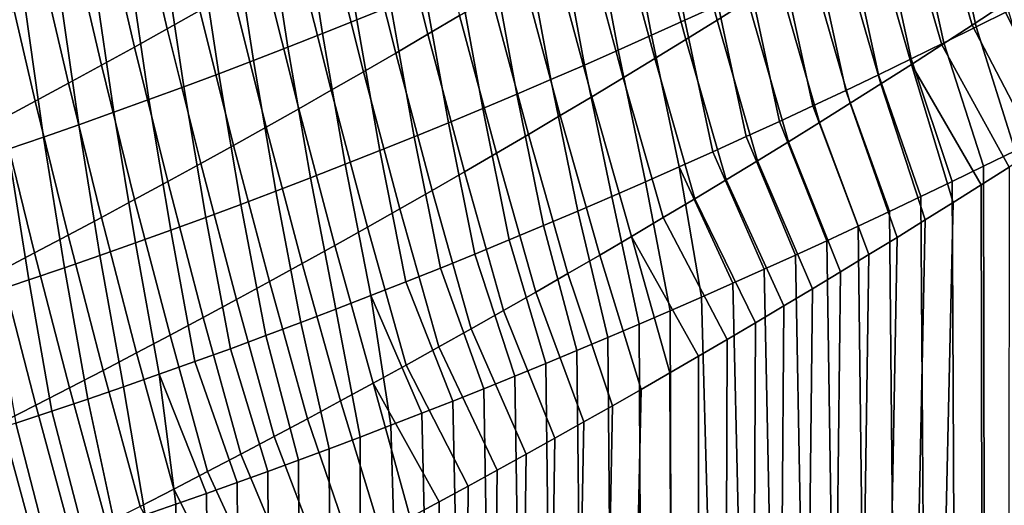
# Model space of a CAD drawing. Header units: metres. Extents: x -240 to 45, y -77 to 27.
# Tile 984 of 1056: x 27.17 to 29.95, y -28.91 to -27.53. Entities that reach past the tile are written whole.
import ezdxf

# ---------------------------------------------------------------- set-up
doc = ezdxf.new("R2010")
doc.units = ezdxf.units.M
doc.layers.add('solid_102011X2', color=7, linetype='CONTINUOUS')

msp = doc.modelspace()

# ---------------------------------------------------------------- linework, layer by layer
at = {"layer": 'solid_102011X2'}
for points in [[(29.230087, -27.479017, 84.023483), (29.142597, -27.533836, 83.975471), (29.035864, -27.138918, 83.859634), (29.123009, -27.083328, 83.906433)], [(29.94883, -27.492447, 84.476349), (29.863741, -27.548203, 84.424751), (29.746668, -27.144688, 84.318665), (29.83136, -27.088078, 84.369011)], [(27.680882, -27.506346, 83.124191), (27.58843, -27.558319, 83.083984), (27.500513, -27.181402, 82.949913), (27.592701, -27.128847, 82.989021)], [(28.12402, -27.533239, 119.789902), (28.220701, -27.493992, 119.743874), (28.162245, -27.127153, 119.842255), (28.066105, -27.166431, 119.887367)], [(28.415037, -27.52039, 83.54174), (28.324823, -27.573771, 83.497765), (28.228014, -27.188211, 83.373383), (28.317923, -27.134157, 83.416206)], [(29.052074, -27.534168, 119.269279), (29.146044, -27.491152, 119.218216), (29.075117, -27.120882, 119.309105), (28.981606, -27.164026, 119.3592)], [(29.875488, -27.553032, 118.766945), (29.966761, -27.507326, 118.711464), (29.883972, -27.133572, 118.794189), (29.793091, -27.179516, 118.848679)], [(28.957727, -27.576786, 119.319893), (29.052074, -27.534168, 119.269279), (28.981606, -27.164026, 119.3592), (28.887732, -27.206766, 119.408859)], [(29.142597, -27.533836, 83.975471), (29.054712, -27.588394, 83.927811), (28.94833, -27.194239, 83.813164), (29.035864, -27.138918, 83.859634)], [(29.863741, -27.548203, 84.424751), (29.778244, -27.603714, 84.373489), (29.661573, -27.201048, 84.268646), (29.746668, -27.144688, 84.318665)], [(27.58843, -27.558319, 83.083984), (27.495625, -27.609989, 83.044167), (27.407974, -27.233644, 82.911194), (27.500513, -27.181402, 82.949913)], [(28.026997, -27.57202, 119.835457), (28.12402, -27.533239, 119.789902), (28.066105, -27.166431, 119.887367), (27.969643, -27.205235, 119.932022)], [(28.324823, -27.573771, 83.497765), (28.234236, -27.626871, 83.454155), (28.137737, -27.241974, 83.330925), (28.228014, -27.188211, 83.373383)], [(29.783806, -27.598406, 118.821999), (29.875488, -27.553032, 118.766945), (29.793091, -27.179516, 118.848679), (29.701818, -27.225119, 118.90274)], [(27.929636, -27.610327, 119.880547), (28.026997, -27.57202, 119.835457), (27.969643, -27.205235, 119.932022), (27.87286, -27.243557, 119.976204)], [(28.863005, -27.619003, 119.370064), (28.957727, -27.576786, 119.319893), (28.887732, -27.206766, 119.408859), (28.793501, -27.24909, 119.458069)], [(29.054712, -27.588394, 83.927811), (28.966434, -27.642691, 83.880501), (28.860409, -27.249287, 83.767044), (28.94833, -27.194239, 83.813164)], [(29.778244, -27.603714, 84.373489), (29.692339, -27.658981, 84.322556), (29.576075, -27.257153, 84.218948), (29.661573, -27.201048, 84.268646)], [(27.495625, -27.609989, 83.044167), (27.402466, -27.661352, 83.004745), (27.31509, -27.28557, 82.872856), (27.407974, -27.233644, 82.911194)], [(27.831938, -27.648153, 119.925163), (27.929636, -27.610327, 119.880547), (27.87286, -27.243557, 119.976204), (27.775759, -27.281391, 120.019928)], [(28.234236, -27.626871, 83.454155), (28.143274, -27.679686, 83.410927), (28.047092, -27.295443, 83.288834), (28.137737, -27.241974, 83.330925)], [(28.767906, -27.660809, 119.419785), (28.863005, -27.619003, 119.370064), (28.793501, -27.24909, 119.458069), (28.698914, -27.290995, 119.506836)], [(28.966434, -27.642691, 83.880501), (28.877766, -27.69672, 83.833549), (28.7721, -27.30406, 83.721275), (28.860409, -27.249287, 83.767044)], [(29.691717, -27.643444, 118.87664), (29.783806, -27.598406, 118.821999), (29.701818, -27.225119, 118.90274), (29.610155, -27.27037, 118.95639)], [(29.692339, -27.658981, 84.322556), (29.606028, -27.714003, 84.271965), (29.490177, -27.313004, 84.169579), (29.576075, -27.257153, 84.218948)], [(29.599224, -27.688139, 118.930855), (29.691717, -27.643444, 118.87664), (29.610155, -27.27037, 118.95639), (29.518103, -27.315266, 119.009613)], [(27.402466, -27.661352, 83.004745), (27.308956, -27.712408, 82.965721), (27.221861, -27.337179, 82.8349), (27.31509, -27.28557, 82.872856)], [(27.733906, -27.685493, 119.969299), (27.831938, -27.648153, 119.925163), (27.775759, -27.281391, 120.019928), (27.678343, -27.318729, 120.063171)], [(28.143274, -27.679686, 83.410927), (28.051943, -27.732216, 83.368073), (27.956083, -27.348616, 83.247108), (28.047092, -27.295443, 83.288834)], [(28.672436, -27.7022, 119.469055), (28.767906, -27.660809, 119.419785), (28.698914, -27.290995, 119.506836), (28.603971, -27.332474, 119.555153)], [(28.877766, -27.69672, 83.833549), (28.788704, -27.750484, 83.786949), (28.683407, -27.358559, 83.67585), (28.7721, -27.30406, 83.721275)], [(27.63554, -27.722342, 120.012962), (27.733906, -27.685493, 119.969299), (27.678343, -27.318729, 120.063171), (27.580612, -27.35557, 120.105949)], [(28.576593, -27.743168, 119.517868), (28.672436, -27.7022, 119.469055), (28.603971, -27.332474, 119.555153), (28.508677, -27.37352, 119.60302)], [(29.606028, -27.714003, 84.271965), (29.519312, -27.768778, 84.221718), (29.403879, -27.368601, 84.120544), (29.490177, -27.313004, 84.169579)], [(29.506325, -27.732483, 118.984642), (29.599224, -27.688139, 118.930855), (29.518103, -27.315266, 119.009613), (29.425663, -27.359798, 119.062416)], [(27.308956, -27.712408, 82.965721), (27.215099, -27.763155, 82.927094), (27.12829, -27.38847, 82.79734), (27.221861, -27.337179, 82.8349)], [(27.536844, -27.758688, 120.056137), (27.63554, -27.722342, 120.012962), (27.580612, -27.35557, 120.105949), (27.482571, -27.391901, 120.148247)], [(28.051943, -27.732216, 83.368073), (27.960241, -27.784456, 83.325607), (27.86471, -27.401491, 83.205757), (27.956083, -27.348616, 83.247108)], [(28.788704, -27.750484, 83.786949), (28.699255, -27.803982, 83.740723), (28.59433, -27.412781, 83.630783), (28.683407, -27.358559, 83.67585)], [(29.413023, -27.776468, 119.037994), (29.506325, -27.732483, 118.984642), (29.425663, -27.359798, 119.062416), (29.33284, -27.403961, 119.114784)], [(27.215099, -27.763155, 82.927094), (27.120897, -27.813591, 82.88887), (27.03438, -27.439436, 82.760178), (27.12829, -27.38847, 82.79734)], [(28.480385, -27.783707, 119.566223), (28.576593, -27.743168, 119.517868), (28.508677, -27.37352, 119.60302), (28.413033, -27.414125, 119.650429)], [(29.519312, -27.768778, 84.221718), (29.432192, -27.823303, 84.171814), (29.317181, -27.423939, 84.071846), (29.403879, -27.368601, 84.120544)], [(27.437824, -27.794527, 120.098831), (27.536844, -27.758688, 120.056137), (27.482571, -27.391901, 120.148247), (27.384222, -27.427719, 120.190063)], [(27.960241, -27.784456, 83.325607), (27.868174, -27.836409, 83.283524), (27.772976, -27.454069, 83.16478), (27.86471, -27.401491, 83.205757)], [(28.383808, -27.823807, 119.614113), (28.480385, -27.783707, 119.566223), (28.413033, -27.414125, 119.650429), (28.317039, -27.454285, 119.69738)], [(28.699255, -27.803982, 83.740723), (28.609419, -27.857212, 83.694862), (28.504873, -27.466724, 83.586082), (28.59433, -27.412781, 83.630783)], [(29.319321, -27.820091, 119.090912), (29.413023, -27.776468, 119.037994), (29.33284, -27.403961, 119.114784), (29.239632, -27.447748, 119.166718)], [(27.338478, -27.829853, 120.141029), (27.437824, -27.794527, 120.098831), (27.384222, -27.427719, 120.190063), (27.285568, -27.463017, 120.2314)], [(29.432192, -27.823303, 84.171814), (29.344671, -27.877579, 84.122261), (29.230087, -27.479017, 84.023483), (29.317181, -27.423939, 84.071846)], [(29.94883, -27.492447, 84.476349), (30.03351, -27.436449, 84.528275), (30.203867, -27.797121, 84.646248), (30.125546, -27.848145, 84.597054)], [(27.238813, -27.86466, 120.182747), (27.338478, -27.829853, 120.141029), (27.285568, -27.463017, 120.2314), (27.186613, -27.497789, 120.272247)], [(27.868174, -27.836409, 83.283524), (27.775742, -27.888069, 83.241837), (27.680882, -27.506346, 83.124191), (27.772976, -27.454069, 83.16478)], [(28.286867, -27.863464, 119.661537), (28.383808, -27.823807, 119.614113), (28.317039, -27.454285, 119.69738), (28.220701, -27.493992, 119.743874)], [(28.609419, -27.857212, 83.694862), (28.519199, -27.91017, 83.649376), (28.415037, -27.52039, 83.54174), (28.504873, -27.466724, 83.586082)], [(29.225218, -27.863342, 119.143394), (29.319321, -27.820091, 119.090912), (29.239632, -27.447748, 119.166718), (29.146044, -27.491152, 119.218216)], [(27.13883, -27.898939, 120.223961), (27.238813, -27.86466, 120.182747), (27.186613, -27.497789, 120.272247), (27.08736, -27.532026, 120.312607)], [(28.189566, -27.902672, 119.708496), (28.286867, -27.863464, 119.661537), (28.220701, -27.493992, 119.743874), (28.12402, -27.533239, 119.789902)], [(29.130718, -27.906214, 119.195435), (29.225218, -27.863342, 119.143394), (29.146044, -27.491152, 119.218216), (29.052074, -27.534168, 119.269279)], [(29.344671, -27.877579, 84.122261), (29.256748, -27.931604, 84.073059), (29.142597, -27.533836, 83.975471), (29.230087, -27.479017, 84.023483)], [(29.863741, -27.548203, 84.424751), (29.94883, -27.492447, 84.476349), (30.125546, -27.848145, 84.597054), (30.047018, -27.898882, 84.548225)], [(27.775742, -27.888069, 83.241837), (27.682947, -27.939438, 83.200539), (27.58843, -27.558319, 83.083984), (27.680882, -27.506346, 83.124191)], [(28.519199, -27.91017, 83.649376), (28.428596, -27.962856, 83.604256), (28.324823, -27.573771, 83.497765), (28.415037, -27.52039, 83.54174)], [(29.875488, -27.553032, 118.766945), (29.985252, -27.903309, 118.689819), (30.074167, -27.859116, 118.634949), (29.966761, -27.507326, 118.711464)], [(28.091902, -27.94142, 119.754982), (28.189566, -27.902672, 119.708496), (28.12402, -27.533239, 119.789902), (28.026997, -27.57202, 119.835457)], [(29.035822, -27.948702, 119.247025), (29.130718, -27.906214, 119.195435), (29.052074, -27.534168, 119.269279), (28.957727, -27.576786, 119.319893)], [(29.256748, -27.931604, 84.073059), (29.168427, -27.985378, 84.024216), (29.054712, -27.588394, 83.927811), (29.142597, -27.533836, 83.975471)], [(29.778244, -27.603714, 84.373489), (29.863741, -27.548203, 84.424751), (30.047018, -27.898882, 84.548225), (29.968296, -27.94931, 84.499786)], [(29.783806, -27.598406, 118.821999), (29.896364, -27.947001, 118.744041), (29.985252, -27.903309, 118.689819), (29.875488, -27.553032, 118.766945)], [(27.682947, -27.939438, 83.200539), (27.589792, -27.990513, 83.159637), (27.495625, -27.609989, 83.044167), (27.58843, -27.558319, 83.083984)], [(27.993881, -27.979704, 119.800995), (28.091902, -27.94142, 119.754982), (28.026997, -27.57202, 119.835457), (27.929636, -27.610327, 119.880547)], [(28.428596, -27.962856, 83.604256), (28.337614, -28.01527, 83.559525), (28.234236, -27.626871, 83.454155), (28.324823, -27.573771, 83.497765)], [(28.940533, -27.990799, 119.298172), (29.035822, -27.948702, 119.247025), (28.957727, -27.576786, 119.319893), (28.863005, -27.619003, 119.370064)], [(27.589792, -27.990513, 83.159637), (27.496277, -28.041292, 83.119148), (27.402466, -27.661352, 83.004745), (27.495625, -27.609989, 83.044167)], [(27.895506, -28.017515, 119.846535), (27.993881, -27.979704, 119.800995), (27.929636, -27.610327, 119.880547), (27.831938, -27.648153, 119.925163)], [(29.168427, -27.985378, 84.024216), (29.079706, -28.038897, 83.975731), (28.966434, -27.642691, 83.880501), (29.054712, -27.588394, 83.927811)], [(29.691717, -27.643444, 118.87664), (29.80751, -27.990183, 118.797607), (29.896364, -27.947001, 118.744041), (29.783806, -27.598406, 118.821999)], [(29.692339, -27.658981, 84.322556), (29.778244, -27.603714, 84.373489), (29.968296, -27.94931, 84.499786), (29.889387, -27.999432, 84.451729)], [(28.337614, -28.01527, 83.559525), (28.246254, -28.067408, 83.515175), (28.143274, -27.679686, 83.410927), (28.234236, -27.626871, 83.454155)], [(28.844849, -28.032497, 119.348869), (28.940533, -27.990799, 119.298172), (28.863005, -27.619003, 119.370064), (28.767906, -27.660809, 119.419785)], [(27.496277, -28.041292, 83.119148), (27.402407, -28.091774, 83.079056), (27.308956, -27.712408, 82.965721), (27.402466, -27.661352, 83.004745)], [(27.796776, -28.054848, 119.891586), (27.895506, -28.017515, 119.846535), (27.831938, -27.648153, 119.925163), (27.733906, -27.685493, 119.969299)], [(28.748774, -28.07379, 119.399109), (28.844849, -28.032497, 119.348869), (28.767906, -27.660809, 119.419785), (28.672436, -27.7022, 119.469055)], [(29.079706, -28.038897, 83.975731), (28.990587, -28.092161, 83.927612), (28.877766, -27.69672, 83.833549), (28.966434, -27.642691, 83.880501)], [(29.599224, -27.688139, 118.930855), (29.7187, -28.032852, 118.850525), (29.80751, -27.990183, 118.797607), (29.691717, -27.643444, 118.87664)], [(29.606028, -27.714003, 84.271965), (29.692339, -27.658981, 84.322556), (29.810291, -28.049248, 84.40406), (29.73101, -28.098763, 84.356773)], [(29.692339, -27.658981, 84.322556), (29.889387, -27.999432, 84.451729), (29.810291, -28.049248, 84.40406)], [(27.697693, -28.091696, 119.93615), (27.796776, -28.054848, 119.891586), (27.733906, -27.685493, 119.969299), (27.63554, -27.722342, 120.012962)], [(28.246254, -28.067408, 83.515175), (28.154518, -28.11927, 83.471214), (28.051943, -27.732216, 83.368073), (28.143274, -27.679686, 83.410927)], [(29.506325, -27.732483, 118.984642), (29.62994, -28.075005, 118.902794), (29.7187, -28.032852, 118.850525), (29.599224, -27.688139, 118.930855)], [(27.402407, -28.091774, 83.079056), (27.308184, -28.141954, 83.039375), (27.215099, -27.763155, 82.927094), (27.308956, -27.712408, 82.965721)], [(27.598263, -28.12805, 119.980232), (27.697693, -28.091696, 119.93615), (27.63554, -27.722342, 120.012962), (27.536844, -27.758688, 120.056137)], [(28.652309, -28.11467, 119.448883), (28.748774, -28.07379, 119.399109), (28.672436, -27.7022, 119.469055), (28.576593, -27.743168, 119.517868)], [(28.990587, -28.092161, 83.927612), (28.901073, -28.14517, 83.879868), (28.788704, -27.750484, 83.786949), (28.877766, -27.69672, 83.833549)], [(29.519312, -27.768778, 84.221718), (29.606028, -27.714003, 84.271965), (29.73101, -28.098763, 84.356773), (29.651546, -28.147976, 84.309868)], [(28.154518, -28.11927, 83.471214), (28.062407, -28.170855, 83.427643), (27.960241, -27.784456, 83.325607), (28.051943, -27.732216, 83.368073)], [(28.555456, -28.155128, 119.498199), (28.652309, -28.11467, 119.448883), (28.576593, -27.743168, 119.517868), (28.480385, -27.783707, 119.566223)], [(28.901073, -28.14517, 83.879868), (28.811167, -28.197922, 83.832489), (28.699255, -27.803982, 83.740723), (28.788704, -27.750484, 83.786949)], [(29.413023, -27.776468, 119.037994), (29.541241, -28.116636, 118.954422), (29.62994, -28.075005, 118.902794), (29.506325, -27.732483, 118.984642)], [(27.308184, -28.141954, 83.039375), (27.21361, -28.191835, 83.000107), (27.120897, -27.813591, 82.88887), (27.215099, -27.763155, 82.927094)], [(27.498486, -28.163904, 120.023819), (27.598263, -28.12805, 119.980232), (27.536844, -27.758688, 120.056137), (27.437824, -27.794527, 120.098831)], [(29.319321, -27.820091, 119.090912), (29.452606, -28.157743, 119.005409), (29.541241, -28.116636, 118.954422), (29.413023, -27.776468, 119.037994)], [(29.432192, -27.823303, 84.171814), (29.519312, -27.768778, 84.221718), (29.651546, -28.147976, 84.309868), (29.571905, -28.196894, 84.263359)], [(27.398365, -28.199251, 120.066917), (27.498486, -28.163904, 120.023819), (27.437824, -27.794527, 120.098831), (27.338478, -27.829853, 120.141029)], [(28.062407, -28.170855, 83.427643), (27.969925, -28.22216, 83.384468), (27.868174, -27.836409, 83.283524), (27.960241, -27.784456, 83.325607)], [(28.45822, -28.195162, 119.54705), (28.555456, -28.155128, 119.498199), (28.480385, -27.783707, 119.566223), (28.383808, -27.823807, 119.614113)], [(28.811167, -28.197922, 83.832489), (28.720869, -28.250412, 83.785492), (28.609419, -27.857212, 83.694862), (28.699255, -27.803982, 83.740723)], [(27.21361, -28.191835, 83.000107), (27.118689, -28.241411, 82.961258), (27.026354, -27.863712, 82.851051), (27.120897, -27.813591, 82.88887)], [(27.297905, -28.234085, 120.109512), (27.398365, -28.199251, 120.066917), (27.338478, -27.829853, 120.141029), (27.238813, -27.86466, 120.182747)], [(28.3606, -28.23476, 119.595436), (28.45822, -28.195162, 119.54705), (28.383808, -27.823807, 119.614113), (28.286867, -27.863464, 119.661537)], [(29.225218, -27.863342, 119.143394), (29.364042, -28.198334, 119.055748), (29.452606, -28.157743, 119.005409), (29.319321, -27.820091, 119.090912)], [(29.344671, -27.877579, 84.122261), (29.432192, -27.823303, 84.171814), (29.571905, -28.196894, 84.263359), (29.492085, -28.245516, 84.217232)], [(27.969925, -28.22216, 83.384468), (27.877073, -28.273184, 83.34169), (27.775742, -27.888069, 83.241837), (27.868174, -27.836409, 83.283524)], [(28.720869, -28.250412, 83.785492), (28.630182, -28.302643, 83.738876), (28.519199, -27.91017, 83.649376), (28.609419, -27.857212, 83.694862)], [(27.197109, -28.268398, 120.151611), (27.297905, -28.234085, 120.109512), (27.238813, -27.86466, 120.182747), (27.13883, -27.898939, 120.223961)], [(27.877073, -28.273184, 83.34169), (27.783852, -28.323927, 83.299324), (27.682947, -27.939438, 83.200539), (27.775742, -27.888069, 83.241837)], [(28.262596, -28.273916, 119.643349), (28.3606, -28.23476, 119.595436), (28.286867, -27.863464, 119.661537), (28.189566, -27.902672, 119.708496)], [(29.130718, -27.906214, 119.195435), (29.275555, -28.238407, 119.105461), (29.364042, -28.198334, 119.055748), (29.225218, -27.863342, 119.143394)], [(29.256748, -27.931604, 84.073059), (29.344671, -27.877579, 84.122261), (29.492085, -28.245516, 84.217232), (29.412092, -28.293846, 84.171494)], [(27.095978, -28.302183, 120.193199), (27.197109, -28.268398, 120.151611), (27.13883, -27.898939, 120.223961), (27.038534, -27.932684, 120.264679)], [(28.164215, -28.312624, 119.690781), (28.262596, -28.273916, 119.643349), (28.189566, -27.902672, 119.708496), (28.091902, -27.94142, 119.754982)], [(28.630182, -28.302643, 83.738876), (28.539108, -28.354612, 83.692642), (28.428596, -27.962856, 83.604256), (28.519199, -27.91017, 83.649376)], [(29.035822, -27.948702, 119.247025), (29.187143, -28.277967, 119.154533), (29.275555, -28.238407, 119.105461), (29.130718, -27.906214, 119.195435)], [(30.794567, -60.200001, 118.166084), (29.985252, -27.903309, 118.689819), (29.896364, -27.947001, 118.744041), (29.954775, -60.200001, 118.708481)], [(27.783852, -28.323927, 83.299324), (27.690268, -28.374384, 83.257355), (27.589792, -27.990513, 83.159637), (27.682947, -27.939438, 83.200539)], [(28.065456, -28.350876, 119.73774), (28.164215, -28.312624, 119.690781), (28.091902, -27.94142, 119.754982), (27.993881, -27.979704, 119.800995)], [(29.168427, -27.985378, 84.024216), (29.256748, -27.931604, 84.073059), (29.412092, -28.293846, 84.171494), (29.331924, -28.341887, 84.126144)], [(28.539108, -28.354612, 83.692642), (28.447649, -28.406319, 83.646797), (28.337614, -28.01527, 83.559525), (28.428596, -27.962856, 83.604256)], [(29.035822, -27.948702, 119.247025), (28.940533, -27.990799, 119.298172), (29.010563, -28.355549, 119.250824), (29.098812, -28.317015, 119.202995)], [(29.035822, -27.948702, 119.247025), (29.098812, -28.317015, 119.202995), (29.187143, -28.277967, 119.154533)], [(29.954775, -60.200001, 118.708481), (29.896364, -27.947001, 118.744041), (29.80751, -27.990183, 118.797607)], [(29.954777, -60.200001, 84.491516), (29.889387, -27.999432, 84.451729), (29.968296, -27.94931, 84.499786)], [(27.690268, -28.374384, 83.257355), (27.596317, -28.424557, 83.215805), (27.496277, -28.041292, 83.119148), (27.589792, -27.990513, 83.159637)], [(27.966322, -28.388664, 119.78421), (28.065456, -28.350876, 119.73774), (27.993881, -27.979704, 119.800995), (27.895506, -28.017515, 119.846535)], [(28.940533, -27.990799, 119.298172), (28.844849, -28.032497, 119.348869), (28.922398, -28.39357, 119.29805), (29.010563, -28.355549, 119.250824)], [(29.079706, -28.038897, 83.975731), (29.168427, -27.985378, 84.024216), (29.331924, -28.341887, 84.126144), (29.251589, -28.389641, 84.081184)], [(29.954777, -60.200001, 84.491516), (29.088993, -60.200001, 83.991661), (29.810291, -28.049248, 84.40406), (29.889387, -27.999432, 84.451729)], [(29.954775, -60.200001, 118.708481), (29.80751, -27.990183, 118.797607), (29.7187, -28.032852, 118.850525)], [(27.866814, -28.425982, 119.830193), (27.966322, -28.388664, 119.78421), (27.895506, -28.017515, 119.846535), (27.796776, -28.054848, 119.891586)], [(28.447649, -28.406319, 83.646797), (28.355806, -28.457758, 83.601349), (28.246254, -28.067408, 83.515175), (28.337614, -28.01527, 83.559525)], [(27.596317, -28.424557, 83.215805), (27.502008, -28.474442, 83.17466), (27.402407, -28.091774, 83.079056), (27.496277, -28.041292, 83.119148)], [(27.766935, -28.462822, 119.875694), (27.866814, -28.425982, 119.830193), (27.796776, -28.054848, 119.891586), (27.697693, -28.091696, 119.93615)], [(28.844849, -28.032497, 119.348869), (28.748774, -28.07379, 119.399109), (28.834322, -28.431078, 119.344658), (28.922398, -28.39357, 119.29805)], [(28.990587, -28.092161, 83.927612), (29.079706, -28.038897, 83.975731), (29.251589, -28.389641, 84.081184), (29.171085, -28.437109, 84.036613)], [(29.088993, -60.200001, 83.991661), (29.73101, -28.098763, 84.356773), (29.810291, -28.049248, 84.40406)], [(29.954775, -60.200001, 118.708481), (29.7187, -28.032852, 118.850525), (29.62994, -28.075005, 118.902794)], [(28.355806, -28.457758, 83.601349), (28.263584, -28.508932, 83.55629), (28.154518, -28.11927, 83.471214), (28.246254, -28.067408, 83.515175)], [(28.652309, -28.11467, 119.448883), (28.746336, -28.468075, 119.390663), (28.834322, -28.431078, 119.344658), (28.748774, -28.07379, 119.399109)], [(29.954775, -60.200001, 118.708481), (29.62994, -28.075005, 118.902794), (29.541241, -28.116636, 118.954422)], [(27.502008, -28.474442, 83.17466), (27.407339, -28.524036, 83.133942), (27.308184, -28.141954, 83.039375), (27.402407, -28.091774, 83.079056)], [(27.666687, -28.499176, 119.9207), (27.766935, -28.462822, 119.875694), (27.697693, -28.091696, 119.93615), (27.598263, -28.12805, 119.980232)], [(28.901073, -28.14517, 83.879868), (28.990587, -28.092161, 83.927612), (29.171085, -28.437109, 84.036613), (29.090414, -28.484289, 83.992432)], [(29.088993, -60.200001, 83.991661), (29.651546, -28.147976, 84.309868), (29.73101, -28.098763, 84.356773)], [(27.566072, -28.535038, 119.965202), (27.666687, -28.499176, 119.9207), (27.598263, -28.12805, 119.980232), (27.498486, -28.163904, 120.023819)], [(28.263584, -28.508932, 83.55629), (28.170982, -28.559839, 83.511635), (28.062407, -28.170855, 83.427643), (28.154518, -28.11927, 83.471214)], [(28.555456, -28.155128, 119.498199), (28.658443, -28.504559, 119.436073), (28.746336, -28.468075, 119.390663), (28.652309, -28.11467, 119.448883)], [(29.954775, -60.200001, 118.708481), (29.541241, -28.116636, 118.954422), (29.452606, -28.157743, 119.005409)], [(27.407339, -28.524036, 83.133942), (27.312315, -28.573339, 83.093643), (27.21361, -28.191835, 83.000107), (27.308184, -28.141954, 83.039375)], [(27.465096, -28.5704, 120.009209), (27.566072, -28.535038, 119.965202), (27.498486, -28.163904, 120.023819), (27.398365, -28.199251, 120.066917)], [(28.45822, -28.195162, 119.54705), (28.570646, -28.540531, 119.480881), (28.658443, -28.504559, 119.436073), (28.555456, -28.155128, 119.498199)], [(28.811167, -28.197922, 83.832489), (28.901073, -28.14517, 83.879868), (29.009573, -28.531172, 83.948639), (28.928566, -28.577759, 83.905235)], [(28.901073, -28.14517, 83.879868), (29.090414, -28.484289, 83.992432), (29.009573, -28.531172, 83.948639)], [(29.088993, -60.200001, 83.991661), (29.571905, -28.196894, 84.263359), (29.651546, -28.147976, 84.309868)], [(29.954775, -60.200001, 118.708481), (29.452606, -28.157743, 119.005409), (29.364042, -28.198334, 119.055748)], [(27.312315, -28.573339, 83.093643), (27.216938, -28.622353, 83.053772), (27.118689, -28.241411, 82.961258), (27.21361, -28.191835, 83.000107)], [(28.170982, -28.559839, 83.511635), (28.078003, -28.610477, 83.467384), (27.969925, -28.22216, 83.384468), (28.062407, -28.170855, 83.427643)], [(28.3606, -28.23476, 119.595436), (28.482967, -28.575983, 119.525085), (28.570646, -28.540531, 119.480881), (28.45822, -28.195162, 119.54705)], [(27.363758, -28.605257, 120.052711), (27.465096, -28.5704, 120.009209), (27.398365, -28.199251, 120.066917), (27.297905, -28.234085, 120.109512)], [(28.078003, -28.610477, 83.467384), (27.984652, -28.660843, 83.423546), (27.877073, -28.273184, 83.34169), (27.969925, -28.22216, 83.384468)], [(28.720869, -28.250412, 83.785492), (28.811167, -28.197922, 83.832489), (28.928566, -28.577759, 83.905235), (28.847397, -28.624052, 83.862228)], [(29.088993, -60.200001, 83.991661), (29.492085, -28.245516, 84.217232), (29.571905, -28.196894, 84.263359)], [(29.954775, -60.200001, 118.708481), (29.364042, -28.198334, 119.055748), (29.275555, -28.238407, 119.105461)], [(27.216938, -28.622353, 83.053772), (27.12121, -28.671068, 83.014328), (27.02342, -28.290684, 82.922829), (27.118689, -28.241411, 82.961258)], [(27.262066, -28.639597, 120.095711), (27.363758, -28.605257, 120.052711), (27.297905, -28.234085, 120.109512), (27.197109, -28.268398, 120.151611)], [(28.262596, -28.273916, 119.643349), (28.395414, -28.610914, 119.568695), (28.482967, -28.575983, 119.525085), (28.3606, -28.23476, 119.595436)], [(28.630182, -28.302643, 83.738876), (28.720869, -28.250412, 83.785492), (28.847397, -28.624052, 83.862228), (28.766069, -28.670053, 83.819603)], [(29.088993, -60.200001, 83.991661), (29.412092, -28.293846, 84.171494), (29.492085, -28.245516, 84.217232)], [(29.954775, -60.200001, 118.708481), (29.275555, -28.238407, 119.105461), (29.187143, -28.277967, 119.154533)], [(27.160019, -28.673416, 120.138191), (27.262066, -28.639597, 120.095711), (27.197109, -28.268398, 120.151611), (27.095978, -28.302183, 120.193199)], [(27.984652, -28.660843, 83.423546), (27.890926, -28.710938, 83.380112), (27.783852, -28.323927, 83.299324), (27.877073, -28.273184, 83.34169)], [(28.164215, -28.312624, 119.690781), (28.307983, -28.645329, 119.611717), (28.395414, -28.610914, 119.568695), (28.262596, -28.273916, 119.643349)], [(29.954775, -60.200001, 118.708481), (29.187143, -28.277967, 119.154533), (29.098812, -28.317015, 119.202995)], [(28.539108, -28.354612, 83.692642), (28.630182, -28.302643, 83.738876), (28.766069, -28.670053, 83.819603), (28.684587, -28.715767, 83.777374)], [(29.088993, -60.200001, 83.991661), (29.331924, -28.341887, 84.126144), (29.412092, -28.293846, 84.171494)], [(27.890926, -28.710938, 83.380112), (27.796831, -28.760757, 83.337097), (27.690268, -28.374384, 83.257355), (27.783852, -28.323927, 83.299324)], [(28.164215, -28.312624, 119.690781), (28.065456, -28.350876, 119.73774), (28.133474, -28.712626, 119.696014), (28.220671, -28.679232, 119.654152)], [(28.164215, -28.312624, 119.690781), (28.220671, -28.679232, 119.654152), (28.307983, -28.645329, 119.611717)], [(29.954775, -60.200001, 118.708481), (29.098812, -28.317015, 119.202995), (29.010563, -28.355549, 119.250824), (29.088993, -60.200001, 119.208344)], [(28.065456, -28.350876, 119.73774), (27.966322, -28.388664, 119.78421), (28.046392, -28.745516, 119.737297), (28.133474, -28.712626, 119.696014)], [(28.447649, -28.406319, 83.646797), (28.539108, -28.354612, 83.692642), (28.684587, -28.715767, 83.777374), (28.602953, -28.76119, 83.735542)], [(29.088993, -60.200001, 119.208344), (29.010563, -28.355549, 119.250824), (28.922398, -28.39357, 119.29805)], [(29.088993, -60.200001, 83.991661), (29.251589, -28.389641, 84.081184), (29.331924, -28.341887, 84.126144)], [(27.796831, -28.760757, 83.337097), (27.702368, -28.810303, 83.294502), (27.596317, -28.424557, 83.215805), (27.690268, -28.374384, 83.257355)], [(27.866814, -28.425982, 119.830193), (27.959419, -28.777906, 119.77803), (28.046392, -28.745516, 119.737297), (27.966322, -28.388664, 119.78421)], [(29.088993, -60.200001, 83.991661), (29.171085, -28.437109, 84.036613), (29.251589, -28.389641, 84.081184)], [(28.355806, -28.457758, 83.601349), (28.447649, -28.406319, 83.646797), (28.602953, -28.76119, 83.735542), (28.521172, -28.806328, 83.694107)], [(29.088993, -60.200001, 119.208344), (28.922398, -28.39357, 119.29805), (28.834322, -28.431078, 119.344658)], [(27.702368, -28.810303, 83.294502), (27.60754, -28.859571, 83.252335), (27.502008, -28.474442, 83.17466), (27.596317, -28.424557, 83.215805)], [(27.766935, -28.462822, 119.875694), (27.872553, -28.809801, 119.818199), (27.959419, -28.777906, 119.77803), (27.866814, -28.425982, 119.830193)], [(29.088993, -60.200001, 119.208344), (28.834322, -28.431078, 119.344658), (28.746336, -28.468075, 119.390663)], [(29.088993, -60.200001, 83.991661), (29.090414, -28.484289, 83.992432), (29.171085, -28.437109, 84.036613)], [(27.60754, -28.859571, 83.252335), (27.512348, -28.90856, 83.210587), (27.407339, -28.524036, 83.133942), (27.502008, -28.474442, 83.17466)], [(27.666687, -28.499176, 119.9207), (27.785789, -28.841206, 119.857826), (27.872553, -28.809801, 119.818199), (27.766935, -28.462822, 119.875694)], [(28.263584, -28.508932, 83.55629), (28.355806, -28.457758, 83.601349), (28.521172, -28.806328, 83.694107), (28.439243, -28.851179, 83.653069)], [(29.088993, -60.200001, 119.208344), (28.746336, -28.468075, 119.390663), (28.658443, -28.504559, 119.436073)], [(27.566072, -28.535038, 119.965202), (27.699129, -28.872124, 119.896904), (27.785789, -28.841206, 119.857826), (27.666687, -28.499176, 119.9207)], [(29.088993, -60.200001, 83.991661), (29.009573, -28.531172, 83.948639), (29.090414, -28.484289, 83.992432)], [(27.512348, -28.90856, 83.210587), (27.416796, -28.95727, 83.169273), (27.312315, -28.573339, 83.093643), (27.407339, -28.524036, 83.133942)], [(28.170982, -28.559839, 83.511635), (28.263584, -28.508932, 83.55629), (28.439243, -28.851179, 83.653069), (28.357176, -28.895748, 83.612427)], [(29.088993, -60.200001, 119.208344), (28.658443, -28.504559, 119.436073), (28.570646, -28.540531, 119.480881)], [(27.566072, -28.535038, 119.965202), (27.465096, -28.5704, 120.009209), (27.52623, -28.93243, 119.973412), (27.612606, -28.902533, 119.935432)], [(27.566072, -28.535038, 119.965202), (27.612606, -28.902533, 119.935432), (27.699129, -28.872124, 119.896904)], [(29.088993, -60.200001, 83.991661), (28.199369, -60.200001, 83.535576), (28.928566, -28.577759, 83.905235), (29.009573, -28.531172, 83.948639)], [(29.088993, -60.200001, 119.208344), (28.570646, -28.540531, 119.480881), (28.482967, -28.575983, 119.525085)], [(27.416796, -28.95727, 83.169273), (27.320885, -29.005697, 83.128395), (27.216938, -28.622353, 83.053772), (27.312315, -28.573339, 83.093643)], [(27.465096, -28.5704, 120.009209), (27.363758, -28.605257, 120.052711), (27.439995, -28.961824, 120.010841), (27.52623, -28.93243, 119.973412)], [(28.078003, -28.610477, 83.467384), (28.170982, -28.559839, 83.511635), (28.274971, -28.940035, 83.572174), (28.192633, -28.984039, 83.532333)], [(28.170982, -28.559839, 83.511635), (28.357176, -28.895748, 83.612427), (28.274971, -28.940035, 83.572174)], [(28.199369, -60.200001, 83.535576), (28.847397, -28.624052, 83.862228), (28.928566, -28.577759, 83.905235)], [(29.088993, -60.200001, 119.208344), (28.482967, -28.575983, 119.525085), (28.395414, -28.610914, 119.568695)], [(27.262066, -28.639597, 120.095711), (27.353895, -28.990721, 120.047729), (27.439995, -28.961824, 120.010841), (27.363758, -28.605257, 120.052711)], [(27.984652, -28.660843, 83.423546), (28.078003, -28.610477, 83.467384), (28.192633, -28.984039, 83.532333), (28.110149, -29.027761, 83.492882)], [(29.088993, -60.200001, 119.208344), (28.395414, -28.610914, 119.568695), (28.307983, -28.645329, 119.611717)], [(27.320885, -29.005697, 83.128395), (27.224619, -29.053839, 83.087959), (27.12121, -28.671068, 83.014328), (27.216938, -28.622353, 83.053772)], [(27.160019, -28.673416, 120.138191), (27.250746, -29.024748, 120.091309), (27.353895, -28.990721, 120.047729), (27.262066, -28.639597, 120.095711)], [(28.199369, -60.200001, 83.535576), (28.766069, -28.670053, 83.819603), (28.847397, -28.624052, 83.862228)], [(27.890926, -28.710938, 83.380112), (27.984652, -28.660843, 83.423546), (28.110149, -29.027761, 83.492882), (28.027523, -29.071196, 83.453819)], [(29.088993, -60.200001, 119.208344), (28.307983, -28.645329, 119.611717), (28.220671, -28.679232, 119.654152)], [(27.224619, -29.053839, 83.087959), (27.127998, -29.101696, 83.047958), (27.025131, -28.71949, 82.975319), (27.12121, -28.671068, 83.014328)], [(27.057623, -28.706705, 120.180168), (27.147772, -29.058075, 120.134132), (27.250746, -29.024748, 120.091309), (27.160019, -28.673416, 120.138191)], [(29.088993, -60.200001, 119.208344), (28.220671, -28.679232, 119.654152), (28.133474, -28.712626, 119.696014), (28.199369, -60.200001, 119.664429)], [(28.199369, -60.200001, 83.535576), (28.684587, -28.715767, 83.777374), (28.766069, -28.670053, 83.819603)], [(27.796831, -28.760757, 83.337097), (27.890926, -28.710938, 83.380112), (28.027523, -29.071196, 83.453819), (27.944759, -29.114344, 83.415154)], [(28.199369, -60.200001, 119.664429), (28.133474, -28.712626, 119.696014), (28.046392, -28.745516, 119.737297)], [(28.199369, -60.200001, 83.535576), (28.602953, -28.76119, 83.735542), (28.684587, -28.715767, 83.777374)], [(28.199369, -60.200001, 119.664429), (28.046392, -28.745516, 119.737297), (27.959419, -28.777906, 119.77803)], [(27.702368, -28.810303, 83.294502), (27.796831, -28.760757, 83.337097), (27.944759, -29.114344, 83.415154), (27.861864, -29.157206, 83.376892)], [(28.199369, -60.200001, 119.664429), (27.959419, -28.777906, 119.77803), (27.872553, -28.809801, 119.818199)], [(28.199369, -60.200001, 83.535576), (28.521172, -28.806328, 83.694107), (28.602953, -28.76119, 83.735542)], [(28.199369, -60.200001, 83.535576), (28.439243, -28.851179, 83.653069), (28.521172, -28.806328, 83.694107)], [(27.60754, -28.859571, 83.252335), (27.702368, -28.810303, 83.294502), (27.861864, -29.157206, 83.376892), (27.778839, -29.199781, 83.33902)], [(28.199369, -60.200001, 119.664429), (27.872553, -28.809801, 119.818199), (27.785789, -28.841206, 119.857826)], [(27.512348, -28.90856, 83.210587), (27.60754, -28.859571, 83.252335), (27.778839, -29.199781, 83.33902), (27.695694, -29.242073, 83.301552)], [(28.199369, -60.200001, 119.664429), (27.785789, -28.841206, 119.857826), (27.699129, -28.872124, 119.896904)], [(28.199369, -60.200001, 83.535576), (28.357176, -28.895748, 83.612427), (28.439243, -28.851179, 83.653069)], [(28.199369, -60.200001, 119.664429), (27.699129, -28.872124, 119.896904), (27.612606, -28.902533, 119.935432)], [(28.199369, -60.200001, 119.664429), (27.612606, -28.902533, 119.935432), (27.52623, -28.93243, 119.973412)], [(28.199369, -60.200001, 83.535576), (28.274971, -28.940035, 83.572174), (28.357176, -28.895748, 83.612427)]]:
    msp.add_3dface(points, dxfattribs=at)

doc.saveas('drawing.dxf')
